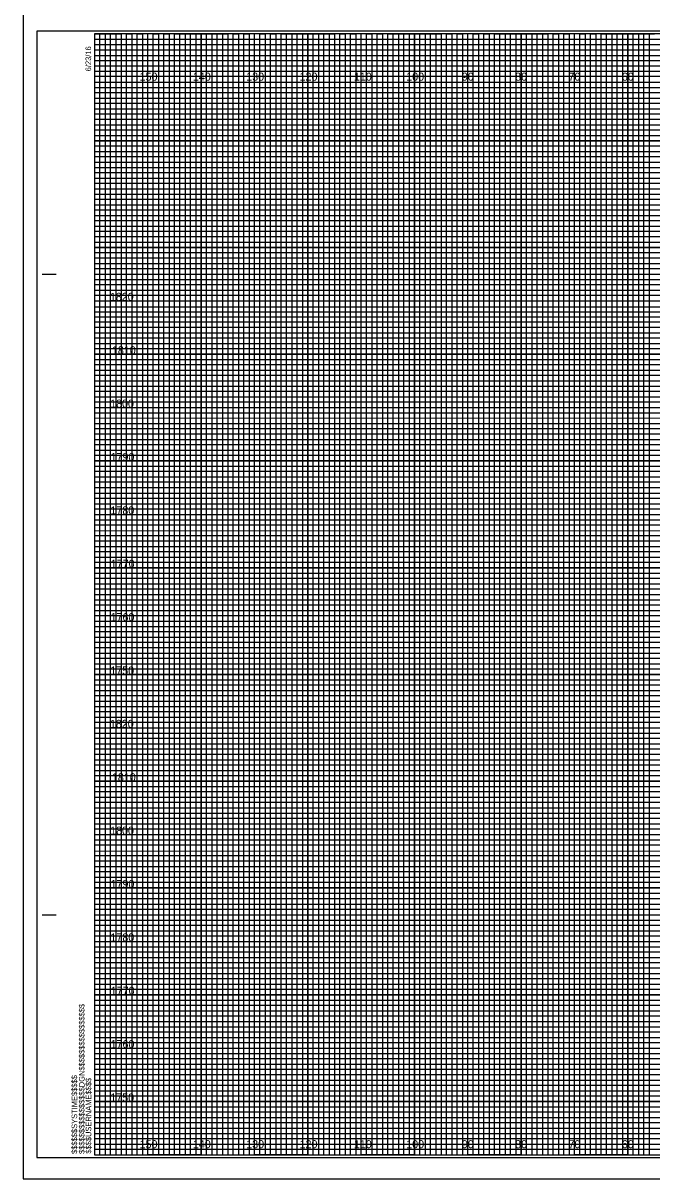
# Model space of a CAD drawing. Extents: x -419 to 4739, y -630 to 13534.
# Drawn here: x 476.2 to 594.1, y 2628 to 2844.6 of the extents above; entities that cross this region are included whole.
import ezdxf

# ---------------------------------------------------------------- set-up
doc = ezdxf.new("R2010")
doc.units = 0
for name, color, linetype in [('Old_Level_62', 7, 'Continuous'), ('Pattern 1', 7, 'Continuous'), ('Pattern 18', 7, 'Continuous'), ('Pattern 4', 7, 'Continuous'), ('Pattern 5', 7, 'Continuous'), ('Prop Dimension', 7, 'Continuous'), ('Prop Horizontal Alignment', 7, 'Continuous'), ('Raster_Level_0', 7, 'Continuous'), ('Scratch_Level_0', 7, 'Continuous'), ('Scratch_Level_3', 7, 'Continuous'), ('Scratch_Level_5', 7, 'Continuous')]:
    doc.layers.add(name, color=color, linetype=linetype)

msp = doc.modelspace()

# ---------------------------------------------------------------- linework, layer by layer
at = {"layer": 'Old_Level_62'}
for p, q in [((479.78, 2797.54), (482.28, 2797.54)), ((479.88, 2797.54), (482.38, 2797.54)), ((479.78, 2677.54), (482.28, 2677.54)), ((479.88, 2677.54), (482.38, 2677.54)), ((489.58, 2632.54), (489.58, 2632.54)), ((489.58, 2632.54), (489.58, 2632.54)), ((489.58, 2632.54), (489.58, 2632.54)), ((489.58, 2632.54), (489.58, 2632.54)), ((489.58, 2632.54), (489.58, 2632.54)), ((489.58, 2632.54), (489.58, 2632.54)), ((489.58, 2632.54), (489.58, 2632.54))]:
    msp.add_line(p, q, dxfattribs=at)
msp.add_lwpolyline([(809.58, 2842.54), (489.58, 2842.54), (489.58, 2632.54), (809.58, 2632.54)], close=True, dxfattribs=at)
at = {"layer": 'Pattern 18'}
msp.add_lwpolyline([(476.18, 2628.04), (812.88, 2628.04), (812.88, 2847.04), (476.18, 2847.04)], close=True, dxfattribs=at)
at = {"layer": 'Pattern 4'}
for p, q in [((489.58, 2841.54), (749.58, 2841.54)), ((749.58, 2840.52), (489.58, 2840.52)), ((489.58, 2840.52), (489.58, 2839.54)), ((489.58, 2839.54), (749.58, 2839.54)), ((749.58, 2838.43), (489.58, 2838.43)), ((489.58, 2838.43), (489.58, 2836.54)), ((489.58, 2836.54), (809.58, 2836.54))]:
    msp.add_line(p, q, dxfattribs=at)
for points in [[(489.58, 2835.54), (759.58, 2835.54), (809.58, 2835.54), (809.58, 2834.54), (489.58, 2834.54)], [(489.58, 2833.54), (809.58, 2833.54), (809.58, 2831.54), (489.58, 2831.54)], [(489.58, 2830.54), (809.58, 2830.54), (809.58, 2829.54), (489.58, 2829.52)], [(489.58, 2828.54), (809.58, 2828.54), (809.58, 2826.54), (489.58, 2826.54)], [(489.58, 2825.54), (809.58, 2825.54), (809.58, 2824.54), (489.58, 2824.54)], [(489.58, 2823.54), (809.58, 2823.54), (809.58, 2821.54), (489.58, 2821.54)], [(489.58, 2820.54), (809.58, 2820.54), (809.58, 2819.54), (489.58, 2819.54)], [(489.58, 2818.54), (809.58, 2818.54), (809.58, 2816.54), (489.58, 2816.54)], [(489.58, 2815.54), (809.58, 2815.54), (809.58, 2814.54), (489.58, 2814.54)], [(489.58, 2813.54), (809.58, 2813.54), (809.58, 2811.54), (489.58, 2811.54)], [(489.58, 2810.54), (809.58, 2810.54), (809.58, 2809.54), (489.58, 2809.54)], [(489.58, 2808.54), (809.58, 2808.54), (809.58, 2806.49), (809.58, 2805.54), (809.58, 2804.54), (489.58, 2804.54)], [(489.58, 2806.54), (809.58, 2806.54), (809.58, 2805.54), (489.58, 2805.54)], [(489.58, 2803.54), (809.58, 2803.54), (809.58, 2801.54), (489.58, 2801.57)], [(489.58, 2801.57), (809.58, 2801.54), (809.58, 2800.54), (489.58, 2800.54)], [(489.58, 2799.54), (809.58, 2799.54), (809.58, 2798.54), (489.58, 2798.54)], [(489.58, 2796.54), (809.58, 2796.54), (809.58, 2795.54), (489.58, 2795.54)], [(489.58, 2794.54), (809.58, 2794.54), (809.58, 2793.54), (489.58, 2793.54)], [(489.51, 2791.43), (809.58, 2791.43), (809.58, 2790.42), (489.51, 2790.42)], [(489.58, 2789.54), (809.58, 2789.54), (809.58, 2788.54), (489.58, 2788.54)], [(489.58, 2786.54), (809.58, 2786.54), (809.58, 2785.54), (489.58, 2785.54)], [(489.58, 2784.54), (809.58, 2784.54), (809.58, 2783.54), (489.58, 2783.54)], [(489.58, 2781.54), (809.58, 2781.54), (809.58, 2780.54), (489.58, 2780.54)], [(489.58, 2779.54), (809.58, 2779.54), (809.58, 2778.54), (489.58, 2778.54)], [(489.58, 2776.54), (809.58, 2776.54), (809.58, 2775.54), (489.58, 2775.54)], [(489.58, 2774.54), (809.58, 2774.54), (809.58, 2773.54), (489.58, 2773.54)], [(489.58, 2771.54), (809.58, 2771.54), (809.57, 2770.52), (489.58, 2770.54)], [(489.58, 2769.54), (809.58, 2769.54), (809.58, 2768.54), (489.58, 2768.54)], [(489.58, 2766.54), (809.58, 2766.54), (809.58, 2765.54), (489.58, 2765.54)], [(489.58, 2764.54), (809.58, 2764.54), (809.58, 2763.54), (489.58, 2763.54)], [(489.58, 2761.54), (809.58, 2761.54), (809.58, 2760.54), (489.58, 2760.54)], [(489.58, 2759.54), (809.58, 2759.54), (809.58, 2758.54), (489.58, 2758.54)], [(489.58, 2756.54), (809.58, 2756.54), (809.58, 2755.54), (489.58, 2755.54)], [(489.58, 2754.54), (809.58, 2754.54), (809.58, 2753.54), (489.58, 2753.54)], [(489.58, 2751.54), (809.58, 2751.54), (809.58, 2750.54), (489.58, 2750.54)], [(489.58, 2749.53), (809.65, 2749.45), (809.58, 2748.54), (489.58, 2748.54)], [(489.58, 2746.54), (809.58, 2746.54), (809.58, 2745.54), (489.58, 2745.54)], [(489.58, 2744.54), (809.58, 2744.54), (809.58, 2743.54), (489.58, 2743.54)], [(489.58, 2741.54), (809.58, 2741.54), (809.58, 2740.54), (489.58, 2740.54)], [(489.58, 2739.54), (809.58, 2739.54), (809.58, 2738.54), (489.58, 2738.54)], [(489.58, 2736.54), (809.58, 2736.54), (809.58, 2735.54), (489.58, 2735.54)], [(489.58, 2734.54), (809.58, 2734.54), (809.58, 2733.54), (489.58, 2733.54)], [(489.58, 2731.54), (809.58, 2731.54), (809.58, 2730.54), (489.58, 2730.54)], [(489.58, 2729.54), (809.58, 2729.54), (809.58, 2728.54), (489.58, 2728.54)], [(489.58, 2726.54), (809.58, 2726.54), (809.58, 2725.54), (489.58, 2725.54)], [(489.58, 2724.54), (809.58, 2724.54), (809.58, 2723.54), (489.58, 2723.54)], [(489.58, 2721.54), (809.58, 2721.54), (809.58, 2720.54), (489.58, 2720.54)], [(489.58, 2719.54), (809.58, 2719.54), (809.58, 2718.54), (489.58, 2718.54)], [(489.58, 2716.54), (809.58, 2716.54), (809.58, 2715.54), (489.58, 2715.54)], [(489.58, 2714.54), (809.58, 2714.54), (809.58, 2713.54), (489.58, 2713.54)], [(489.58, 2711.54), (809.58, 2711.54), (809.57, 2710.52), (489.58, 2710.54)], [(489.58, 2709.54), (809.58, 2709.54), (809.58, 2708.54), (489.58, 2708.54)], [(489.58, 2706.54), (809.58, 2706.54), (809.58, 2705.54), (489.58, 2705.54)], [(489.58, 2704.54), (809.58, 2704.54), (809.58, 2703.54), (489.58, 2703.54)], [(489.58, 2701.54), (809.58, 2701.54), (809.58, 2700.54), (489.58, 2700.54)], [(489.58, 2699.54), (809.58, 2699.54), (809.58, 2698.54), (489.58, 2698.54)], [(489.58, 2696.54), (809.58, 2696.54), (809.58, 2695.54), (489.58, 2695.54)], [(489.58, 2694.54), (809.58, 2694.54), (809.58, 2693.54), (489.58, 2693.54)], [(489.58, 2691.54), (809.58, 2691.54), (809.58, 2690.54), (489.58, 2690.54)], [(489.58, 2689.53), (809.65, 2689.45), (809.58, 2688.54), (489.58, 2688.54)], [(489.58, 2686.54), (809.58, 2686.54), (809.58, 2685.54), (489.58, 2685.54)], [(489.58, 2684.54), (809.58, 2684.54), (809.58, 2683.54), (489.58, 2683.54)], [(489.58, 2681.54), (809.58, 2681.54), (809.58, 2680.54), (489.58, 2680.54)], [(489.58, 2679.54), (809.58, 2679.54), (809.58, 2678.54), (489.58, 2678.54)], [(489.58, 2676.54), (809.58, 2676.54), (809.58, 2675.54), (489.58, 2675.54)], [(489.58, 2674.54), (809.58, 2674.54), (809.58, 2673.54), (489.58, 2673.54)], [(489.58, 2671.54), (809.58, 2671.54), (809.58, 2670.54), (489.58, 2670.54)], [(489.58, 2669.54), (809.58, 2669.54), (809.58, 2668.54), (489.58, 2668.54)], [(489.58, 2666.54), (809.58, 2666.54), (809.58, 2665.54), (489.58, 2665.54)], [(489.58, 2664.54), (809.58, 2664.54), (809.58, 2663.54), (489.58, 2663.54)], [(489.58, 2661.54), (809.58, 2661.54), (809.58, 2660.54), (489.58, 2660.54)], [(489.58, 2659.54), (809.58, 2659.54), (809.58, 2658.54), (489.58, 2658.54)], [(489.58, 2656.54), (809.58, 2656.54), (809.58, 2655.54), (489.58, 2655.54)], [(489.58, 2654.54), (809.58, 2654.54), (809.58, 2653.54), (489.58, 2653.54)], [(489.58, 2651.54), (809.58, 2651.54), (809.58, 2650.54), (489.58, 2650.54)], [(489.58, 2649.54), (809.58, 2649.54), (809.58, 2648.54), (489.58, 2648.54)], [(489.58, 2646.54), (809.58, 2646.54), (809.58, 2645.54), (489.58, 2645.54)], [(489.58, 2644.54), (809.58, 2644.54), (809.58, 2643.54), (489.58, 2643.54)], [(489.58, 2641.54), (809.58, 2641.54), (809.58, 2640.54), (489.58, 2640.54)], [(489.58, 2639.54), (809.58, 2639.54), (809.58, 2638.54), (489.58, 2638.54)], [(489.58, 2636.54), (809.58, 2636.54), (809.58, 2635.54), (489.58, 2635.54)], [(489.58, 2634.54), (809.58, 2634.54), (809.58, 2633.54), (489.58, 2633.54)]]:
    msp.add_lwpolyline(points, dxfattribs=at)
at = {"layer": 'Pattern 5'}
for p, q in [((476.18, 2847.04), (476.18, 2628.04)), ((476.18, 2628.04), (812.88, 2628.04))]:
    msp.add_line(p, q, dxfattribs=at)
at = {"layer": 'Prop Dimension'}
for points in [[(489.58, 2632.54), (490.58, 2632.54), (490.58, 2842.54), (491.58, 2842.54), (491.58, 2632.54)], [(491.58, 2632.54), (492.58, 2632.54), (492.58, 2842.54), (493.58, 2842.54), (493.58, 2632.54)], [(494.58, 2632.54), (495.58, 2632.54), (495.58, 2842.54), (496.58, 2842.54), (496.58, 2632.54)], [(496.58, 2632.54), (497.58, 2632.54), (497.58, 2842.54), (498.58, 2842.54), (498.58, 2632.54)], [(499.58, 2632.54), (500.58, 2632.54), (500.58, 2842.54), (501.58, 2842.54), (501.58, 2632.54)], [(501.58, 2632.54), (502.58, 2632.54), (502.58, 2842.54), (503.58, 2842.54), (503.58, 2632.54)], [(504.58, 2632.54), (505.58, 2632.54), (505.58, 2842.54), (506.58, 2842.54), (506.58, 2632.54)], [(506.58, 2632.54), (507.58, 2632.54), (507.58, 2842.54), (508.58, 2842.54), (508.58, 2632.54)], [(509.58, 2632.54), (510.58, 2632.54), (510.58, 2842.54), (511.58, 2842.54), (511.58, 2632.54)], [(511.58, 2632.54), (512.58, 2632.54), (512.58, 2842.54), (513.58, 2842.54), (513.58, 2632.54)], [(514.58, 2632.54), (515.58, 2632.54), (515.58, 2842.54), (516.58, 2842.54), (516.58, 2632.54)], [(516.58, 2632.54), (517.58, 2632.54), (517.58, 2842.54), (518.58, 2842.54), (518.58, 2632.54)], [(519.58, 2632.54), (520.58, 2632.54), (520.58, 2842.54), (521.58, 2842.54), (521.58, 2632.54)], [(521.58, 2632.54), (522.58, 2632.54), (522.58, 2842.54), (523.58, 2842.54), (523.58, 2632.54)], [(524.58, 2632.54), (525.58, 2632.54), (525.58, 2842.54), (526.58, 2842.54), (526.58, 2632.54)], [(526.58, 2632.54), (527.58, 2632.54), (527.58, 2842.54), (528.58, 2842.54), (528.58, 2632.54)], [(529.58, 2632.54), (530.58, 2632.54), (530.58, 2842.54), (531.58, 2842.54), (531.58, 2632.54)], [(531.58, 2632.54), (532.58, 2632.54), (532.58, 2842.54), (533.58, 2842.54), (533.58, 2632.54)], [(534.58, 2632.54), (535.58, 2632.54), (535.58, 2842.54), (536.58, 2842.54), (536.58, 2632.54)], [(536.58, 2632.54), (537.58, 2632.54), (537.58, 2842.54), (538.58, 2842.54), (538.58, 2632.54)], [(539.58, 2632.54), (540.58, 2632.54), (540.58, 2842.54), (541.58, 2842.54), (541.58, 2632.54)], [(541.58, 2632.54), (542.58, 2632.54), (542.58, 2842.54), (543.58, 2842.54), (543.58, 2632.54)], [(544.58, 2632.54), (545.58, 2632.54), (545.58, 2842.54), (546.58, 2842.54), (546.58, 2632.54)], [(546.58, 2632.54), (547.58, 2632.54), (547.58, 2842.54), (548.58, 2842.54), (548.58, 2632.54)], [(549.58, 2632.54), (550.58, 2632.54), (550.58, 2842.54), (551.58, 2842.54), (551.58, 2632.54)], [(551.58, 2632.54), (552.58, 2632.54), (552.58, 2842.54), (553.58, 2842.54), (553.58, 2632.54)], [(554.58, 2632.54), (555.58, 2632.54), (555.58, 2842.54), (556.58, 2842.54), (556.58, 2632.54)], [(556.58, 2632.54), (557.58, 2632.54), (557.58, 2842.54), (558.58, 2842.54), (558.58, 2632.54)], [(559.58, 2632.54), (560.58, 2632.54), (560.58, 2842.54), (561.58, 2842.54), (561.58, 2632.54)], [(561.58, 2632.54), (562.58, 2632.54), (562.58, 2842.54), (563.58, 2842.54), (563.58, 2632.54)], [(564.58, 2632.54), (565.58, 2632.54), (565.58, 2842.54), (566.58, 2842.54), (566.58, 2632.54)], [(566.58, 2632.54), (567.58, 2632.54), (567.58, 2842.54), (568.58, 2842.54), (568.58, 2632.54)], [(569.58, 2632.54), (570.58, 2632.54), (570.58, 2842.54), (571.58, 2842.54), (571.58, 2632.54)], [(571.58, 2632.54), (572.58, 2632.54), (572.58, 2842.54), (573.58, 2842.54), (573.58, 2632.54)], [(574.58, 2632.54), (575.58, 2632.54), (575.58, 2842.54), (576.58, 2842.54), (576.58, 2632.54)], [(576.58, 2632.54), (577.58, 2632.54), (577.58, 2842.54), (578.58, 2842.54), (578.58, 2632.54)], [(579.58, 2632.54), (580.58, 2632.54), (580.58, 2842.54), (581.58, 2842.54), (581.58, 2632.54)], [(581.58, 2632.54), (582.58, 2632.54), (582.58, 2842.54), (583.58, 2842.54), (583.58, 2632.54)], [(584.58, 2632.54), (585.58, 2632.54), (585.58, 2842.54), (586.58, 2842.54), (586.58, 2632.54)], [(586.58, 2632.54), (587.58, 2632.54), (587.58, 2842.54), (588.58, 2842.54), (588.58, 2632.54)], [(589.58, 2632.54), (590.58, 2632.54), (590.58, 2842.54), (591.58, 2842.54), (591.58, 2632.54)], [(591.58, 2632.54), (592.58, 2632.54), (592.58, 2842.54), (593.58, 2842.54), (593.58, 2632.54)]]:
    msp.add_lwpolyline(points, dxfattribs=at)
at = {"layer": 'Prop Horizontal Alignment'}
for points in [[(489.58, 2842.54), (494.58, 2842.54), (494.58, 2632.54), (504.58, 2632.54), (504.58, 2842.54), (514.58, 2842.54), (514.58, 2632.54), (524.58, 2632.54), (524.58, 2842.54), (534.58, 2842.54), (534.58, 2632.54), (544.58, 2632.54), (544.58, 2842.54), (554.58, 2842.54), (554.58, 2632.54), (564.58, 2632.54), (564.58, 2842.54), (574.58, 2842.54), (574.58, 2632.54), (584.58, 2632.54), (584.58, 2842.54), (594.58, 2842.54)], [(489.58, 2837.54), (764.58, 2837.54)], [(489.58, 2817.54), (809.58, 2817.54), (809.58, 2827.54), (489.58, 2827.54)], [(489.58, 2797.54), (809.58, 2797.54), (809.58, 2807.54), (489.58, 2807.54)], [(489.58, 2777.54), (809.58, 2777.54), (809.58, 2787.54), (489.58, 2787.54)], [(489.58, 2757.54), (809.58, 2757.54), (809.58, 2767.54), (489.58, 2767.54)], [(489.58, 2737.54), (809.58, 2737.54), (809.58, 2747.54), (489.58, 2747.54)], [(489.58, 2717.54), (809.58, 2717.54), (809.58, 2727.54), (489.58, 2727.54)], [(489.58, 2697.54), (809.58, 2697.54), (809.58, 2707.54), (489.58, 2707.54)], [(489.58, 2677.54), (809.58, 2677.54), (809.58, 2687.54), (489.58, 2687.54)], [(489.58, 2657.54), (809.58, 2657.54), (809.58, 2667.54), (489.58, 2667.54)], [(489.58, 2637.54), (809.58, 2637.54), (809.58, 2647.54), (489.58, 2647.54)]]:
    msp.add_lwpolyline(points, dxfattribs=at)
at = {"layer": 'Scratch_Level_0'}
for p, q in [((499.58, 2632.54), (499.58, 2842.54)), ((509.58, 2632.54), (509.58, 2842.54)), ((519.58, 2632.54), (519.58, 2842.54)), ((529.58, 2632.54), (529.58, 2842.54)), ((539.58, 2632.54), (539.58, 2842.54)), ((549.58, 2632.54), (549.58, 2842.54)), ((559.58, 2632.54), (559.58, 2842.54)), ((569.58, 2632.54), (569.58, 2842.54)), ((579.58, 2632.54), (579.58, 2842.54)), ((589.58, 2632.54), (589.58, 2842.54)), ((489.58, 2832.54), (809.58, 2832.54)), ((489.58, 2822.54), (809.58, 2822.54)), ((489.58, 2812.54), (809.58, 2812.54)), ((489.58, 2802.54), (809.58, 2802.54)), ((489.58, 2792.54), (809.58, 2792.54)), ((489.58, 2782.54), (809.58, 2782.54)), ((489.58, 2772.54), (809.58, 2772.54)), ((489.58, 2762.54), (809.58, 2762.54)), ((489.58, 2752.54), (809.58, 2752.54)), ((489.58, 2742.54), (809.58, 2742.54)), ((489.58, 2732.54), (809.58, 2732.54)), ((489.58, 2722.54), (809.58, 2722.54)), ((489.58, 2712.54), (809.58, 2712.54)), ((489.58, 2702.54), (809.58, 2702.54)), ((489.58, 2692.54), (809.58, 2692.54)), ((489.58, 2682.54), (809.58, 2682.54)), ((489.58, 2672.54), (809.58, 2672.54)), ((489.58, 2662.54), (809.58, 2662.54)), ((489.58, 2652.54), (809.58, 2652.54)), ((489.58, 2642.54), (809.58, 2642.54))]:
    msp.add_line(p, q, dxfattribs=at)
at = {"layer": 'Scratch_Level_3'}
for p, q in [((499.58, 2842.54), (489.58, 2842.54)), ((499.58, 2632.54), (499.58, 2842.54)), ((519.58, 2842.54), (509.58, 2842.54)), ((509.58, 2842.54), (509.58, 2632.54)), ((519.58, 2632.54), (519.58, 2842.54)), ((539.58, 2842.54), (529.58, 2842.54)), ((529.58, 2842.54), (529.58, 2632.54)), ((539.58, 2632.54), (539.58, 2842.54)), ((559.58, 2842.54), (549.58, 2842.54)), ((549.58, 2842.54), (549.58, 2632.54)), ((559.58, 2632.54), (559.58, 2842.54)), ((579.58, 2842.54), (569.58, 2842.54)), ((569.58, 2842.54), (569.58, 2632.54)), ((579.58, 2632.54), (579.58, 2842.54)), ((599.58, 2842.54), (589.58, 2842.54)), ((589.58, 2842.54), (589.58, 2632.54)), ((509.58, 2632.54), (499.58, 2632.54)), ((529.58, 2632.54), (519.58, 2632.54)), ((549.58, 2632.54), (539.58, 2632.54)), ((569.58, 2632.54), (559.58, 2632.54)), ((589.58, 2632.54), (579.58, 2632.54))]:
    msp.add_line(p, q, dxfattribs=at)
for points in [[(489.58, 2832.54), (809.58, 2832.54), (809.58, 2822.54), (489.58, 2822.54)], [(489.58, 2812.54), (809.58, 2812.54), (809.58, 2802.54), (489.58, 2802.54)], [(489.58, 2792.54), (809.58, 2792.54), (809.58, 2782.54), (489.58, 2782.54)], [(489.58, 2772.54), (809.58, 2772.54), (809.58, 2762.54), (489.58, 2762.54)], [(489.58, 2752.54), (809.58, 2752.54), (809.58, 2742.54), (489.58, 2742.54)], [(489.58, 2732.54), (809.58, 2732.54), (809.58, 2722.54), (489.58, 2722.54)], [(489.58, 2712.54), (809.58, 2712.54), (809.58, 2702.54), (489.58, 2702.54)], [(489.58, 2692.54), (809.58, 2692.54), (809.58, 2682.54), (489.58, 2682.54)], [(489.58, 2672.54), (809.58, 2672.54), (809.58, 2662.54), (489.58, 2662.54)], [(489.58, 2652.54), (809.58, 2652.54), (809.58, 2642.54), (489.58, 2642.54)]]:
    msp.add_lwpolyline(points, dxfattribs=at)
at = {"layer": 'Scratch_Level_5'}
msp.add_lwpolyline([(478.78, 2632.04), (811.98, 2632.04), (811.98, 2843.04), (478.78, 2843.04)], close=True, dxfattribs=at)

# ---------------------------------------------------------------- texts
at = {"layer": 'Old_Level_62'}
for s, p in [('6/23/16', (488.93, 2835.54)), ('$$$$$$$$$$$$$$$$DGN$$$$$$$$$$$$$$$$', (487.7, 2632.72)), ('$$$$$$SYSTIME$$$$$', (486.32, 2632.72)), ('$$$$USERNAME$$$$', (488.96, 2632.77))]:
    msp.add_text(s, height=1.05, rotation=90, dxfattribs=at).set_placement(p)
at = {"layer": 'Pattern 1'}
for s, p in [('1820', (492.45, 2792.54)), ('1810', (492.83, 2782.54)), ('1800', (492.5, 2772.54)), ('1790', (492.58, 2762.54)), ('1780', (492.56, 2752.54)), ('1770', (492.62, 2742.54)), ('1760', (492.58, 2732.54)), ('1750', (492.53, 2722.54)), ('1820', (492.45, 2712.54)), ('1810', (492.83, 2702.54)), ('1800', (492.5, 2692.54)), ('1790', (492.58, 2682.54)), ('1780', (492.56, 2672.54)), ('1770', (492.62, 2662.54)), ('1760', (492.58, 2652.54)), ('1750', (492.53, 2642.54))]:
    msp.add_text(s, height=1.5, dxfattribs=at).set_placement(p)
at = {"layer": 'Raster_Level_0'}
for s, p in [('150', (498.02, 2833.79)), ('140', (508.02, 2833.79)), ('130', (518.02, 2833.79)), ('120', (528.02, 2833.79)), ('110', (538.2, 2833.79)), ('100', (548.02, 2833.79)), ('90', (558.44, 2833.79)), ('80', (568.44, 2833.79)), ('70', (578.44, 2833.79)), ('60', (588.44, 2833.79)), ('150', (498.02, 2633.79)), ('140', (508.02, 2633.79)), ('130', (518.02, 2633.79)), ('120', (528.02, 2633.79)), ('110', (538.2, 2633.79)), ('100', (548.02, 2633.79)), ('90', (558.44, 2633.79)), ('80', (568.44, 2633.79)), ('70', (578.44, 2633.79)), ('60', (588.44, 2633.79))]:
    msp.add_text(s, height=1.5, dxfattribs=at).set_placement(p)

doc.saveas('drawing.dxf')
